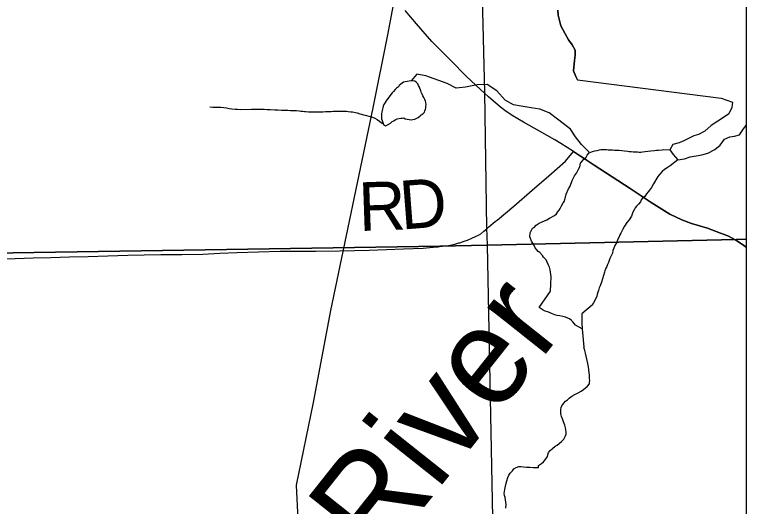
# Model space of a CAD drawing. Extents: x 103424 to 290657, y 38711 to 110967.
# Drawn here: x 171137 to 175680, y 70588 to 73638 of the extents above; entities that cross this region are included whole.
import ezdxf

# ---------------------------------------------------------------- set-up
doc = ezdxf.new("R2010")
doc.units = 0
for name, color, linetype in [('GM_X_Corporation', 7, 'Continuous'), ('GM_X_Major_Lake', 7, 'Continuous'), ('GM_X_Major_River', 7, 'Continuous'), ('GM_X_Major_River_Text', 7, 'Continuous'), ('GM_X_Minor_Lake', 7, 'Continuous'), ('GM_X_Minor_River', 7, 'Continuous'), ('GM_X_Rail_Line', 7, 'Continuous'), ('GM_X_State_Route', 7, 'Continuous'), ('GM_X_Township_Road', 7, 'Continuous'), ('GM_X_Township_Road_Text', 7, 'Continuous')]:
    doc.layers.add(name, color=color, linetype=linetype)

msp = doc.modelspace()

# ---------------------------------------------------------------- linework, layer by layer
at = {"layer": 'GM_X_Corporation'}
for points in [[(103423.7, 96534.8), (103423.7, 38711.2), (175679.7, 38711.2), (175679.7, 110967.2), (119699, 110967.2), (119716.9, 106542.5), (119719.8, 106322.8), (119720.8, 106006.3), (119709.7, 99445.7), (119706.4, 99064.2), (119663.9, 96690), (117026.4, 96688.2), (115542.1, 96665), (105081.7, 96574.5)], [(175679.7, 72246.4), (175679.7, 98096.3), (173478.4, 98058.2), (173550.7, 94746.5), (173649.8, 90059.6), (173693.6, 87690.3), (173775.2, 84514.7), (174054.1, 73155.3), (174066.9, 72315.5), (174070.5, 72208.9), (175615.6, 72242.7)], [(175679.7, 44681.4), (175679.7, 72246.4), (175615.6, 72242.7), (174070.5, 72208.9), (174125.3, 69464.1), (174128.9, 69223), (174137.2, 68978.3), (174140.8, 68790.7), (174153.5, 68330.8), (174162.2, 67903.5), (174163.3, 67850.7), (174375.3, 58453.3), (174463.8, 53422.3), (174471.1, 52952.4), (174476.9, 52328.9), (174484.1, 51788), (174488.5, 51508.1), (174501.5, 50651.1), (174514.6, 49998.5), (174518.9, 49483.7), (174524.7, 49008.1), (174530.5, 48281.6), (174580.5, 47395.2), (174610.2, 44665.1)]]:
    msp.add_lwpolyline(points, close=True, dxfattribs=at)
for points in [[(148594.2, 97294.7), (158050.5, 97608.1), (158064.2, 97608.5), (162306.4, 97749.1), (162479.3, 97753.8), (165116.9, 97825.6), (173478.4, 98058.2), (173550.7, 94746.5), (173649.8, 90059.6), (173693.6, 87690.3), (173775.2, 84514.7), (174054.1, 73155.3), (174066.9, 72315.5), (174070.5, 72208.9), (173777.3, 72202), (169136.7, 72130.4), (166950.9, 72068.3), (161596.3, 71930.5), (161287.7, 71923.7), (157064.3, 71829.7), (151578, 71707.7), (149073.5, 71652)], [(149073.5, 71652), (151578, 71707.7), (157064.3, 71829.7), (161287.7, 71923.7), (161596.3, 71930.5), (166950.9, 72068.3), (169136.7, 72130.4), (173777.3, 72202), (174070.5, 72208.9), (174125.3, 69464.1), (174128.9, 69223), (174137.2, 68978.3), (174140.8, 68790.7), (174153.5, 68330.8), (174162.2, 67903.5), (174163.3, 67850.7), (174375.3, 58453.3)]]:
    msp.add_lwpolyline(points, dxfattribs=at)
at = {"layer": 'GM_X_Major_Lake'}
msp.add_line((174632.1, 73233), (175522.4, 73120.2), dxfattribs=at)
for points in [[(174510.2, 73665.6), (174512.1, 73635.3), (174519.9, 73603), (174527.8, 73568.6), (174553.7, 73524.1), (174575.6, 73481.6), (174597.5, 73451.3), (174617.4, 73418.9), (174617.2, 73386.6), (174613, 73354.3), (174606.6, 73289.8), (174620.5, 73255.5), (174632.1, 73233)], [(175522.4, 73120.2), (175593.4, 73095.1), (175589.2, 73062.8), (175570.9, 73022.6), (175538.5, 73000.5), (175502.2, 72978.5), (175461.8, 72950.5), (175421.3, 72916.4), (175383, 72894.4), (175352.7, 72886.5), (175292.2, 72856.5), (175261.9, 72842.6), (175223.6, 72832.7), (175205.3, 72800.5), (175225.2, 72770.1), (175255.2, 72737.7)], [(175255.2, 72737.7), (175295.5, 72743.5), (175331.8, 72755.5), (175368.1, 72763.3), (175402.3, 72769.2), (175440.6, 72779.1), (175483, 72801.1), (175517.4, 72829.2), (175543.8, 72865.3), (175576.1, 72881.3), (175606.3, 72885.2), (175636.5, 72893.1), (175656.8, 72923.3), (175679.7, 72955)]]:
    msp.add_lwpolyline(points, dxfattribs=at)
at = {"layer": 'GM_X_Major_River'}
msp.add_line((174632.1, 73233), (175522.4, 73120.2), dxfattribs=at)
for points in [[(174632.1, 73233), (174620.5, 73255.5), (174606.6, 73289.8), (174613, 73354.3), (174617.2, 73386.6), (174617.4, 73418.9), (174597.5, 73451.3), (174575.6, 73481.6), (174553.7, 73524.1), (174527.8, 73568.6), (174519.9, 73603), (174512.1, 73635.3), (174510.2, 73665.6)], [(175522.4, 73120.2), (175593.4, 73095.1), (175589.2, 73062.8), (175570.9, 73022.6), (175538.5, 73000.5), (175502.2, 72978.5), (175461.8, 72950.5), (175421.3, 72916.4), (175383, 72894.4), (175352.7, 72886.5), (175292.2, 72856.5), (175261.9, 72842.6), (175223.6, 72832.7), (175205.3, 72800.5), (175225.2, 72770.1), (175255.2, 72737.7)], [(175255.2, 72737.7), (175295.5, 72743.5), (175331.8, 72755.5), (175368.1, 72763.3), (175402.3, 72769.2), (175440.6, 72779.1), (175483, 72801.1), (175517.4, 72829.2), (175543.8, 72865.3), (175576.1, 72881.3), (175606.3, 72885.2), (175636.5, 72893.1), (175656.8, 72923.3), (175679.7, 72955)], [(175255.2, 72737.7), (175206.1, 72701.2), (175188, 72689), (175171.9, 72676.7), (175157.9, 72664.5), (175141.8, 72648.3), (175129.8, 72634.1), (175103.8, 72589.4), (175089.8, 72565.1), (175077.7, 72548.9), (175069.7, 72538.7), (175059.7, 72526.5), (175049.7, 72510.3), (175035.6, 72500.1), (175027.6, 72490), (175021.6, 72477.8), (175009.6, 72461.6), (174997.6, 72449.4), (174989.5, 72439.2), (174983.5, 72427.1), (174975.5, 72412.9), (174965.6, 72388.6), (174951.6, 72366.2), (174937.6, 72348), (174923.6, 72325.7), (174913.6, 72307.4), (174905.6, 72295.2), (174899.6, 72283.1), (174893.6, 72272.9), (174889.6, 72260.8), (174881.6, 72244.6), (174873.7, 72222.3), (174863.7, 72206), (174857.7, 72189.8), (174851.7, 72175.7), (174847.8, 72159.5), (174831.9, 72125), (174827.9, 72112.8), (174823.9, 72100.7), (174817.9, 72088.5), (174814, 72076.4), (174808, 72066.2), (174802, 72050), (174798, 72039.9), (174792.1, 72019.6), (174786.2, 71999.4), (174780.2, 71979.1), (174772.3, 71956.9), (174766.3, 71942.7), (174762.4, 71926.5), (174758.4, 71916.3), (174754.4, 71902.2), (174750.4, 71892), (174742.5, 71873.8), (174730.5, 71849.5), (174724.5, 71841.3), (174724.5, 71837.3)], [(174724.5, 71837.3), (174657.6, 71781.3), (174657.6, 71724.7), (174659.6, 71688.4), (174670.8, 71575.9)], [(174420.3, 70865), (174430.3, 70877.2), (174444.3, 70897.5), (174448.2, 70907.6), (174452.1, 70921.7), (174462.1, 70933.9), (174476.2, 70946.1), (174492.2, 70960.4), (174504.2, 70968.5), (174532.3, 70991), (174546.3, 71005.2), (174556.2, 71025.5), (174560.2, 71035.6), (174560.1, 71049.7), (174560, 71061.8), (174557.9, 71075.9), (174553.7, 71092.1), (174543.5, 71112.2), (174537.3, 71130.3), (174531.1, 71144.4), (174529, 71154.5), (174528.9, 71164.6), (174528.9, 71174.7), (174528.8, 71188.8), (174530.7, 71200.9), (174534.7, 71211), (174546.6, 71227.3), (174556.6, 71239.5), (174568.6, 71249.7), (174580.7, 71259.8), (174596.7, 71272.1), (174614.8, 71282.3), (174634.9, 71292.5), (174654.9, 71302.8), (174669, 71313), (174681, 71323.2), (174693, 71333.3), (174705, 71347.6), (174706.9, 71357.7), (174708.9, 71367.8), (174706.8, 71381.9), (174706.6, 71402.1), (174704.5, 71416.2), (174702.4, 71434.4), (174700.2, 71452.5), (174696, 71474.7), (174681.4, 71539.2), (174677.2, 71555.3), (174671, 71575.4), (174670.8, 71575.9)], [(174186.6, 70576.6), (174188.4, 70598.8), (174182, 70643.2), (174177.9, 70655.2), (174175.8, 70667.3), (174177.7, 70679.5), (174179.6, 70691.6), (174181.6, 70703.7), (174187.5, 70724), (174193.3, 70746.2), (174199.2, 70766.4), (174205.2, 70780.6), (174213.2, 70792.8), (174227.2, 70809), (174237.1, 70821.2), (174251.2, 70829.4), (174267.3, 70835.6), (174279.4, 70835.7), (174295.5, 70833.8), (174315.7, 70831.9), (174335.9, 70830), (174356.1, 70828.2), (174374.2, 70828.3), (174388.3, 70828.4), (174390.2, 70840.5), (174408.3, 70852.8), (174420.3, 70865)]]:
    msp.add_lwpolyline(points, dxfattribs=at)
at = {"layer": 'GM_X_Minor_Lake'}
for points in [[(173439, 72949.3), (173451, 72955.5), (173471, 72965.7), (173481, 72975.9), (173491, 72980), (173499, 72986.1), (173511.1, 72992.3), (173535.2, 72996.6), (173543.3, 72996.6), (173553.3, 72998.7), (173561.4, 72992.8), (173573.5, 72990.9), (173585.7, 72986.9), (173597.8, 72985), (173609.8, 72987.1), (173621.9, 72989.3), (173641.9, 72999.5), (173653.9, 73009.7), (173661.9, 73015.9), (173671.9, 73024), (173681.9, 73034.2), (173683.8, 73042.3), (173687.8, 73052.4), (173689.7, 73060.5), (173689.6, 73068.6), (173691.5, 73080.7), (173689.4, 73092.8), (173687.3, 73100.8), (173683.2, 73112.9), (173677, 73124.9), (173670.9, 73134.9), (173666.7, 73145), (173660.6, 73157.1), (173658.5, 73165.1), (173650.2, 73189.2), (173644.1, 73199.3), (173639.9, 73209.3), (173629.8, 73219.3), (173621.7, 73225.3), (173609.5, 73227.2), (173597.5, 73227.1), (173573.3, 73222.8), (173561.3, 73220.7), (173551.2, 73218.6), (173535.2, 73206.4), (173525.2, 73198.2), (173519.3, 73190.1), (173507.2, 73181.9), (173499.3, 73173.7), (173489.3, 73161.6), (173484.8, 73157)], [(173484.8, 73157), (173481.3, 73153.4), (173448, 73110.8)], [(173448, 73110.8), (173443.5, 73104.7), (173437.6, 73092.5), (173429.7, 73080.3), (173425.7, 73070.2), (173423.8, 73060.1), (173416, 73035.8), (173414.1, 73023.7), (173414.4, 72991.4), (173418.5, 72981.4), (173426.8, 72957.2), (173439, 72949.3)]]:
    msp.add_lwpolyline(points, dxfattribs=at)
at = {"layer": 'GM_X_Minor_River'}
for points in [[(174703.4, 72784.4), (174656.8, 72833.5), (174619.3, 72881), (174587.8, 72928.7), (174515.9, 72983.4), (174456.3, 73028.4), (174397.2, 73051.1), (174344.6, 73059.8), (174281.9, 73070.3), (174233.3, 73079.1), (174182.2, 73108.1), (174130.3, 73165.4), (174070.9, 73204.3), (174008.5, 73202.6), (173936.4, 73188.6), (173878.1, 73183.1), (173822.9, 73212), (173690.8, 73259), (173634.1, 73269.7), (173598.5, 73227.1)], [(172349.6, 73067.3), (172367.8, 73065.4), (172392, 73063.5), (172416.3, 73063.6), (172436.5, 73061.7), (172452.6, 73059.7), (172468.8, 73055.7), (172485, 73053.8), (172505.2, 73051.9), (172521.4, 73052), (172541.6, 73050), (172608.2, 73052.4), (172636.5, 73052.5), (172662.8, 73052.7), (172687, 73052.8), (172705.2, 73050.8), (172723.4, 73050.9), (172751.7, 73047), (172771.9, 73047.1), (172794.1, 73045.2), (172814.3, 73045.3), (172832.5, 73045.4), (172850.7, 73043.5), (172864.8, 73043.5), (172877, 73043.6), (172887, 73043.7), (172903.2, 73041.7), (172913.3, 73039.7), (172925.5, 73039.8), (172935.6, 73037.8), (172945.7, 73037.9), (172961.8, 73035.9), (172976, 73036), (172996.2, 73036.1), (173016.4, 73036.2), (173034.6, 73036.3), (173050.7, 73036.4), (173066.9, 73036.5), (173087.1, 73036.6), (173101.2, 73036.6), (173115.3, 73038.7), (173131.5, 73038.8), (173145.6, 73038.9), (173161.8, 73038.9), (173173.9, 73039), (173186, 73039.1), (173198.2, 73039.1), (173208.3, 73037.2), (173224.4, 73035.2), (173234.6, 73035.3), (173252.8, 73031.3), (173262.9, 73029.3), (173279.1, 73023.3), (173291.2, 73021.4), (173303.3, 73017.4), (173313.4, 73015.4), (173343.8, 73007.5), (173358, 73001.5), (173374.2, 72995.5), (173388.4, 72987.5), (173402.6, 72977.4), (173414.7, 72967.4), (173422.8, 72963.4)], [(174393.3, 71822), (174463.4, 71923), (174465.2, 71965.4), (174466.9, 72012), (174466.8, 72026.1), (174464.7, 72040.3), (174462.6, 72054.4), (174458.5, 72072.6), (174452.3, 72084.7), (174444.1, 72102.9), (174436, 72117), (174419.7, 72133.1), (174413.6, 72143.2), (174397.3, 72163.3), (174387.2, 72169.3), (174379, 72179.4), (174368.9, 72191.5), (174360.7, 72209.6), (174354.6, 72219.7), (174346.4, 72233.8), (174340.2, 72250), (174336.1, 72260.1), (174338, 72284.3), (174344, 72296.5), (174352, 72312.7), (174362, 72318.8), (174374.1, 72333.1), (174394.2, 72345.3), (174412.3, 72353.5), (174426.4, 72359.6), (174440.5, 72365.7), (174456.6, 72375.9), (174466.7, 72380), (174488.9, 72392.3), (174500.9, 72402.4), (174506.9, 72412.6), (174516.9, 72424.8), (174524.9, 72439), (174532.9, 72453.2), (174542.9, 72471.4), (174550.9, 72481.6), (174560.8, 72524.1), (174574.7, 72558.5), (174586.7, 72574.8), (174598.6, 72609.2), (174612.6, 72637.6), (174624.6, 72655.8), (174630.6, 72668), (174638.6, 72680.2), (174646.6, 72694.4), (174650.5, 72716.6), (174670.6, 72741), (174684.6, 72753.2), (174690.6, 72767.4), (174704.7, 72781.6), (174714.7, 72785.7), (174724.8, 72789.8), (174738.9, 72793.9), (174753, 72796), (174767.2, 72800.1), (174777.2, 72802.2), (174789.4, 72802.3), (174799.5, 72802.3), (174811.6, 72802.4), (174821.7, 72800.4), (174833.8, 72800.5), (174848, 72800.5), (174860.1, 72798.6), (174874.2, 72796.6), (174890.4, 72796.7), (174906.6, 72794.7), (174922.7, 72792.8), (174943, 72790.9), (174953.1, 72788.9), (174965.2, 72789), (174979.3, 72787), (174993.5, 72787.1), (175003.6, 72787.1), (175013.7, 72785.2), (175023.8, 72785.2), (175035.9, 72787.3), (175052, 72789.4), (175068.2, 72791.5), (175086.4, 72793.6), (175108.6, 72795.7), (175122.7, 72797.8), (175134.8, 72797.9), (175157, 72800), (175165.1, 72802.1), (175205.3, 72800.5)], [(174659.6, 71688.4), (174619.6, 71712.3), (174611.4, 71722.4), (174603.3, 71732.4), (174593.2, 71740.4), (174581, 71750.4), (174570.8, 71756.4), (174556.7, 71762.4), (174540.5, 71766.3), (174522.3, 71770.2), (174506.2, 71772.1), (174490, 71776), (174479.9, 71780), (174469.8, 71783.9), (174457.7, 71789.9), (174445.5, 71793.8), (174431.4, 71799.8), (174419.2, 71805.8), (174393.3, 71822)]]:
    msp.add_lwpolyline(points, dxfattribs=at)
at = {"layer": 'GM_X_Rail_Line'}
msp.add_lwpolyline([(173463, 76844.8), (173426.8, 76506.3), (173342.2, 75913.8), (173293.8, 75526.9), (173269.7, 75206.5), (173293.8, 74946.6), (173360.3, 74662.4), (173438.9, 74354.1), (173499.3, 74082.1), (173517.4, 73864.4), (173450.9, 73513.8), (173360.3, 73060.4), (173097.9, 71802.2), (172990.5, 71231.4), (172885.6, 70719.4), (172895.1, 70509.2)], dxfattribs=at)
at = {"layer": 'GM_X_State_Route'}
msp.add_line((174649.3, 72761.2), (174606.2, 72789.4), dxfattribs=at)
for points in [[(174029.3, 73173.3), (173943.2, 73254.4), (173843.7, 73355.5), (173726.8, 73470.8), (173630.9, 73581.4), (173561.4, 73663.6)], [(174490, 72860.8), (174396.3, 72916.1), (174296.1, 72971.1), (174225.8, 73012.9), (174180.4, 73043.4), (174152.4, 73065.4), (174078, 73128.7), (174029.3, 73173.3)], [(174606.2, 72789.4), (174527.4, 72838.6), (174490, 72860.8)], [(175564, 72265.5), (175520, 72283.3), (175438.3, 72312.8), (175339.3, 72343.3), (175278.8, 72366), (175205, 72400.2), (175088.7, 72473.9), (175020.2, 72519.2), (174958.2, 72559.7), (174846.7, 72632.4), (174735.3, 72705.1), (174666.5, 72750), (174649.3, 72761.2)], [(175679.7, 72194.5), (175655.8, 72211.7), (175614.7, 72239.3), (175591.1, 72252.3), (175564, 72265.5)]]:
    msp.add_lwpolyline(points, dxfattribs=at)
at = {"layer": 'GM_X_Township_Road'}
msp.add_line((174606.2, 72789.4), (174649.3, 72761.2), dxfattribs=at)
for points in [[(174132.9, 72364.3), (174235.5, 72449.3), (174349.1, 72550.3), (174453, 72639.4), (174556.9, 72728.5), (174606.2, 72789.4)], [(174649.3, 72761.2), (174666.5, 72750), (174735.3, 72705.1), (174846.7, 72632.4), (174958.2, 72559.7), (175020.2, 72519.2), (175088.7, 72473.9), (175205, 72400.2), (175278.8, 72366), (175339.3, 72343.3), (175438.3, 72312.8), (175520, 72283.3), (175564, 72265.5)], [(174049.8, 72294.6), (174067.8, 72309.9), (174081.9, 72321.9), (174120.6, 72354.1), (174132.9, 72364.3)], [(173900.5, 72223.7), (173926.8, 72232.3), (173948.1, 72240), (173976.3, 72250.8), (173998, 72261), (174016.1, 72270), (174030.3, 72279.4), (174049.8, 72294.6)], [(175564, 72265.5), (175591.1, 72252.3), (175614.7, 72239.3), (175655.8, 72211.7), (175679.7, 72194.5)], [(171058.6, 72123.4), (171141.3, 72125.4), (171251.3, 72128.8), (171361.4, 72132.1), (171477, 72135.3), (171592.6, 72138.5), (171716.6, 72141.9), (171840.7, 72145.4), (171942.3, 72147.4), (172044, 72149.4), (172174.9, 72151.3), (172305.8, 72153.3), (172410.9, 72157.7), (172516, 72162.1), (172650.7, 72166.9), (172785.4, 72171.7), (172896.6, 72171.1), (173007.7, 72170.4), (173154.9, 72173.7), (173246.9, 72175.5), (173338.9, 72177.3), (173445.1, 72181.1), (173551.4, 72184.9), (173672.4, 72189.7), (173734.7, 72194.9), (173767.3, 72197.8), (173774.9, 72199), (173831.1, 72207.1), (173869.5, 72213.6), (173895.2, 72222), (173900.5, 72223.7)]]:
    msp.add_lwpolyline(points, dxfattribs=at)

# ---------------------------------------------------------------- texts
at = {"layer": 'GM_X_Major_River_Text'}
msp.add_text('River', height=604.17, rotation=51.5544, dxfattribs=at).set_placement((173395.6, 70224.2))
at = {"layer": 'GM_X_Township_Road_Text'}
for s, rotation, p in [('R', 1.9323, (173277.2, 72295.6)), ('D', 4.4202, (173539.1, 72304.8))]:
    msp.add_text(s, height=301.9, rotation=rotation, dxfattribs=at).set_placement(p)

doc.saveas('drawing.dxf')
